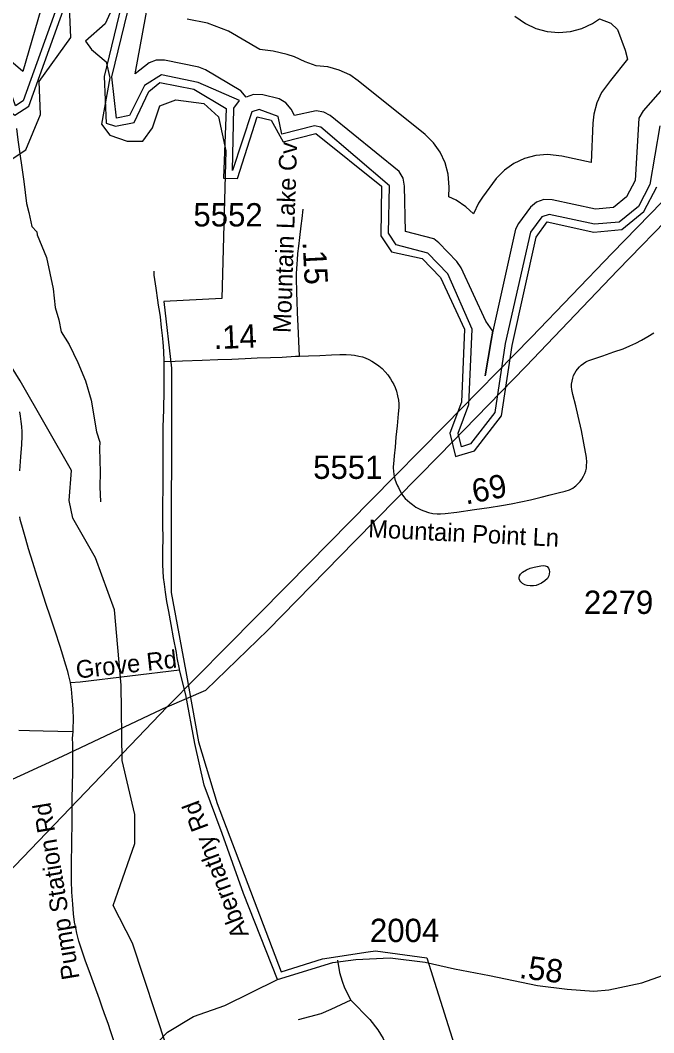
# Model space of a CAD drawing. Extents: x 1383679 to 1536984, y 460658 to 651027.
# Drawn here: x 1421687 to 1425085, y 582133 to 587562 of the extents above; entities that cross this region are included whole.
import ezdxf

# ---------------------------------------------------------------- set-up
doc = ezdxf.new("R2010")
doc.units = 0
for name, color, linetype in [('Exist Boundary Political City Limit New', 7, 'Continuous'), ('Exist Hydrographic Buffer Line', 7, 'Continuous'), ('Exist Hydrographic Lake Shore', 7, 'Continuous'), ('Exist Hydrographic Misc Water Feature', 7, 'Continuous'), ('Exist Road Non-System Type 51', 7, 'Continuous'), ('Exist Road Non-System Type 51 Label', 7, 'Continuous'), ('Exist Road Secondary Mileage Hundredths English Label', 7, 'Continuous'), ('Exist Road Secondary Type 51 Attributed', 7, 'Continuous'), ('Exist Road Secondary Type 51 Label', 7, 'Continuous'), ('Exist Road Secondary Type 51 Number Label', 7, 'Continuous'), ('Exist Utilities Electrical Transmission Line', 7, 'Continuous'), ('Map Preparation Boundary City Limit Buffer Line', 7, 'Continuous')]:
    doc.layers.add(name, color=color, linetype=linetype)

msp = doc.modelspace()

# ---------------------------------------------------------------- linework, layer by layer
at = {"layer": 'Exist Boundary Political City Limit New'}
for points in [[(1421565.5, 586965.6), (1421604.8, 586867.2), (1421637.5, 586814.9), (1421716, 586867.2), (1421794.6, 587057.2), (1421788, 587234.1), (1421958.2, 587470), (1421945.1, 587758.2)], [(1422187.4, 587640.3), (1422141.5, 587542.1), (1422036.8, 587450.2), (1422069.5, 587404.4), (1422148.1, 587338.9), (1422167.8, 587253.8), (1422121.9, 587004.9), (1422167.8, 586945.9), (1422259.4, 586913.1), (1422344.4, 586913.1), (1422396.8, 586985.2), (1422436.1, 587103.1), (1422521.1, 587135.8), (1422671.8, 587116.2), (1422750.2, 587044.1), (1422789.5, 586860.7), (1422767.5, 586069.4), (1422456.6, 586053.6), (1422497.5, 585695.7), (1422496.2, 584493.2), (1422574, 584070.4), (1422642.2, 583693.6), (1422742.9, 583362.8), (1423085.4, 582460.8), (1423307.9, 582530), (1423552.5, 582566.4), (1423591.8, 582572.9), (1423868.2, 582534.4), (1424305.5, 581145.6)]]:
    msp.add_lwpolyline(points, dxfattribs=at)
at = {"layer": 'Exist Hydrographic Buffer Line'}
msp.add_line((1423089.7, 586951.3), (1423069.4, 587046.4), dxfattribs=at)
for points in [[(1423069.4, 587046.4), (1422968.7, 587084), (1422928.7, 587070.8), (1422824.4, 586756.3), (1422833.2, 587089.5), (1422862.6, 587131.1), (1422640.6, 587227.4), (1422445.1, 587268.8), (1422353.1, 587212.5), (1422272.6, 587050.8), (1422202.2, 587036.2), (1422178.5, 587258), (1422349.1, 587964.5)], [(1425145.9, 587210.7), (1425029.1, 587076.5), (1425004.5, 587036.1), (1424984.5, 586702), (1424939.3, 586614.7), (1424868.3, 586557.4), (1424772.9, 586548.9), (1424540.7, 586599.3), (1424494.5, 586600.1), (1424455.3, 586585.9), (1424423.3, 586559.1), (1424359.3, 586471.8), (1424343.5, 586442.2), (1424221.2, 585895), (1424212.8, 585845), (1424181.1, 585655.5), (1424212.8, 585845), (1424221.2, 585895), (1424184.1, 585947.7), (1424052.3, 586235.1), (1424029.2, 586268.8), (1423931.2, 586369.2), (1423905.2, 586389.3), (1423752.6, 586428.4), (1423747.3, 586671.6), (1423740.1, 586714.9), (1423719.3, 586751), (1423349.4, 587050.3), (1423315.3, 587069.4), (1423274.3, 587076.6), (1423158.4, 587050.5), (1423139.4, 587085), (1423111.4, 587119.1), (1423075.3, 587139.9), (1422987.2, 587161.8), (1422938.5, 587163.2), (1422899.4, 587149), (1422870.3, 587183), (1422681.2, 587296.4), (1422643.8, 587310.7), (1422460.8, 587347.2), (1422416.5, 587347.7), (1422377.3, 587333.5), (1422302.6, 587274.5), (1422426.9, 587945.8)], [(1421813.7, 587676), (1421700.2, 587286.9), (1421648.4, 587332.3), (1421608.2, 587361.6), (1421559.1, 587382.2), (1421304.8, 587354.6), (1421042.1, 587257.3), (1421068.5, 587394.5), (1421098.6, 587433.2), (1421150.5, 587465.1), (1421317.2, 587484.4), (1421363.3, 587499.7), (1421528.3, 587646.8)], [(1421890.1, 587652.2), (1421702.3, 587129.1), (1421661.4, 587103.4), (1421645.2, 587149.8), (1421610.5, 587248.7), (1421561.6, 587296.5), (1421315.1, 587275.3), (1421040.9, 587162.3), (1420984.7, 587203.9), (1420989, 587422.6), (1421044.4, 587493.7), (1421123.7, 587542.5), (1421308, 587563.9)], [(1424944.1, 587352.6), (1424852.9, 587239.4), (1424805.5, 587175), (1424779, 587118.2), (1424762.8, 587057.6), (1424757.6, 587010.6), (1424748.5, 586799.8), (1424591.6, 586833.8), (1424515.3, 586842), (1424452.7, 586836.5), (1424392.1, 586820.3), (1424335.2, 586793.8), (1424283.9, 586757.8), (1424239.5, 586713.4), (1424165.5, 586613.3), (1424144.5, 586581.1), (1424118, 586524.3), (1424076.7, 586561.2), (1424025.3, 586597.2), (1423986.2, 586615.4), (1423987.3, 586667), (1423981.8, 586736.3), (1423965.6, 586797), (1423939.1, 586853.8), (1423903.1, 586905.3), (1423858.7, 586949.6), (1423499.3, 587237.6), (1423454.3, 587268.4), (1423397.4, 587294.9), (1423336.8, 587311.2), (1423274.3, 587316.6), (1423214.3, 587338.9), (1423157.4, 587365.4), (1423117.8, 587377.3), (1423042.9, 587395.2), (1422971.3, 587404), (1422803, 587503.1), (1422690.8, 587546), (1422582.5, 587567.6)], [(1424340.3, 587584.3), (1424396.2, 587544.3), (1424453.1, 587517.8), (1424513.7, 587501.5), (1424576.3, 587496.1), (1424638.8, 587501.5), (1424699.4, 587517.8), (1424756.3, 587544.3), (1424794.5, 587569.7), (1424854.9, 587545.7), (1424890.6, 587512.8), (1424931.6, 587402.1), (1424944.1, 587352.6)], [(1425117.3, 586995.1), (1425063.7, 586680.9), (1425002.6, 586563), (1424899.6, 586479.9), (1424767.9, 586468.1), (1424523.8, 586521.1), (1424484.6, 586507.7), (1424424, 586424.7), (1424288.3, 585828.1), (1424232.3, 585459.3), (1424101.5, 585290.2), (1424053, 585275.4), (1424035.1, 585347.8), (1424092.9, 585502.4), (1424111.3, 585905), (1423979.6, 586201.7), (1423873.9, 586313.3), (1423703.7, 586357.2), (1423662.5, 586419.7), (1423667.3, 586673.1), (1423299.3, 586987.8), (1423264.3, 586995.3), (1423089.7, 586951.3)]]:
    msp.add_lwpolyline(points, dxfattribs=at)
at = {"layer": 'Exist Hydrographic Lake Shore'}
for points in [[(1422308.3, 587972.2), (1422136.3, 587260.1), (1422148.3, 587010.4), (1422197.3, 586993), (1422298.3, 587014), (1422376.3, 587179.8), (1422435.3, 587227.8), (1422618.3, 587191.3), (1422791.3, 587089.4), (1422776.3, 586715.5), (1422851.3, 586714), (1422957.4, 587043.3), (1423032.3, 587025.4), (1423096.3, 586909.2), (1423272.3, 586954.9), (1423625.3, 586672.2), (1423620.3, 586406.4), (1423677.3, 586319.9), (1423843.3, 586283.7), (1423941.3, 586183.3), (1424069.4, 585905), (1424053.4, 585514.7), (1423991.3, 585348.5), (1424022.3, 585223.2), (1424123.3, 585254), (1424268.4, 585441.4), (1424325.4, 585817.8), (1424454.3, 586399.4), (1424513.3, 586480.3), (1424763.3, 586426.1), (1424913.3, 586439.4), (1425032.3, 586535.5), (1425101.3, 586668.7)], [(1421108.3, 587579.5), (1421015.3, 587522.3), (1420947.3, 587435), (1420942.3, 587182.3), (1421033.4, 587114.9), (1421318.3, 587233.9), (1421536.3, 587262.3), (1421569.4, 587238.7), (1421599.3, 587096.9), (1421657.3, 587053.1), (1421733.3, 587100.8), (1421926.4, 587638.5)]]:
    msp.add_lwpolyline(points, dxfattribs=at)
at = {"layer": 'Exist Hydrographic Misc Water Feature'}
for points in [[(1421667.2, 586981.5), (1421673.1, 586921.1), (1421706, 586696.4), (1421719.3, 586580.1), (1421733.2, 586530.2), (1421748.5, 586455.5), (1421775.9, 586426.9), (1421777.5, 586410.9), (1421826.7, 586289.7), (1421862.9, 586121), (1421873.1, 586021.8), (1421893.2, 585956.3), (1421905.8, 585892), (1421948.2, 585823.1), (1421996, 585726), (1422035.8, 585629.1), (1422067.5, 585524.4), (1422095.7, 585355.8), (1422114.4, 585299.4), (1422111.7, 585267.5), (1422114.7, 585139.5), (1422113, 585059.5), (1422117.1, 584979.5)], [(1424381.7, 584602.6), (1424402, 584615.1), (1424422.4, 584623.4), (1424444.1, 584629.7), (1424479.6, 584636.8), (1424492.9, 584638), (1424503.3, 584636.3), (1424512.5, 584632.5), (1424520.6, 584624.3), (1424524.5, 584615.9), (1424525.5, 584604.8), (1424524.7, 584593.4), (1424522, 584582.7), (1424514.5, 584569.3), (1424501.2, 584556.6), (1424483.2, 584544.3), (1424466.4, 584535.7), (1424454, 584531.4), (1424440.4, 584528.9), (1424422.6, 584529.2), (1424405.7, 584531.1), (1424393.4, 584534.6), (1424381.2, 584541.7), (1424372.5, 584550.4), (1424366.7, 584557.9), (1424363.8, 584566.9), (1424363.6, 584574.6), (1424365, 584582.9), (1424370.7, 584592.3), (1424381.7, 584602.6)]]:
    msp.add_lwpolyline(points, dxfattribs=at)
at = {"layer": 'Exist Road Non-System Type 51'}
for points in [[(1422458.7, 585732.6), (1422456.3, 585786.7), (1422453, 585835.9), (1422449.6, 585872), (1422444.6, 585914.2), (1422438.1, 585971.2), (1422435.1, 585994.5), (1422429.1, 586033.8), (1422424.5, 586060.2), (1422415.2, 586125.2), (1422408.5, 586171.5), (1422405.3, 586195.3), (1422404.1, 586216.4)], [(1422541.5, 584078.9), (1422540.6, 584083.4), (1422528.9, 584143.9), (1422524.3, 584172.4), (1422508.9, 584251.5), (1422496.1, 584321.8), (1422483, 584391.9), (1422472.8, 584446.2), (1422465, 584495.1), (1422459.7, 584537.9), (1422455.9, 584573.7), (1422453.5, 584607.6), (1422452, 584642.1), (1422452, 584674.4), (1422452.2, 584716.8), (1422452.4, 584786.6), (1422451.7, 584852), (1422451.4, 584953.9), (1422453.3, 585066), (1422452.9, 585092.1), (1422453.3, 585132.4), (1422452.7, 585171), (1422452.4, 585219.7), (1422453.2, 585291.5), (1422454, 585381), (1422456, 585472.5), (1422459, 585578.4), (1422459.3, 585667.4), (1422458.9, 585728.8), (1422458.7, 585732.6)], [(1421684.9, 585145.7), (1421689.6, 585221.4), (1421694.7, 585287.5), (1421696.3, 585331.4), (1421696.2, 585354.5), (1421694.9, 585383.2), (1421692.4, 585410.3), (1421688, 585438.9), (1421683.9, 585462.8)], [(1421956.4, 584010.5), (1421945.2, 584054.9), (1421941, 584070.6), (1421929.8, 584109.1), (1421914.9, 584158.3), (1421899.9, 584204.8), (1421873.9, 584286.7), (1421849.3, 584360.8), (1421824.1, 584434.9), (1421800.6, 584507.7), (1421777.6, 584579.1), (1421753.9, 584654.9), (1421731.4, 584728.3), (1421716.2, 584779.9), (1421702.1, 584830.1), (1421686.7, 584885.1), (1421683.8, 584898.7)], [(1421956.4, 584010.5), (1422007.3, 584015.4), (1422541.5, 584078.9)], [(1423065.8, 582418), (1422883.9, 582879.5), (1422768.9, 583201.8), (1422672.6, 583460.7), (1422622.4, 583683.9), (1422575.3, 583944.8), (1422541.5, 584078.9)], [(1421969.6, 583747.4), (1421970.4, 583762.2), (1421971.4, 583813.3), (1421969.6, 583869.8), (1421965.7, 583931.7), (1421960.8, 583975.6), (1421956.4, 584010.5)], [(1421969.6, 583747.4), (1421889, 583749.1), (1421809.9, 583750.9), (1421736.6, 583751.9), (1421678.7, 583753.7)], [(1422209.6, 582025.4), (1422173, 582137.9), (1422157.5, 582182.3), (1422143.5, 582220.1), (1422128.1, 582264.9), (1422111.1, 582313.7), (1422084.8, 582386.7), (1422063, 582446.2), (1422034.9, 582523.3), (1422012.9, 582587.7), (1422001.7, 582624.3), (1421990.8, 582666.5), (1421983.9, 582696.7), (1421978.3, 582726.9), (1421973, 582770.5), (1421968.4, 582822.8), (1421964.1, 582886.7), (1421961.5, 582947.7), (1421962.1, 583041.1), (1421963.7, 583148.4), (1421965.7, 583269.2), (1421965.8, 583388.9), (1421968.8, 583530.7), (1421969.5, 583633.9), (1421968, 583675.7), (1421968, 583681.3), (1421967.7, 583712.4), (1421969.6, 583747.4)], [(1423388, 582522.8), (1423399.6, 582457.1), (1423413.1, 582410.7), (1423426.6, 582374), (1423459.4, 582308.3)], [(1423459.4, 582308.3), (1423353.2, 582258), (1423299.1, 582234.8), (1423177.5, 582202)], [(1423459.4, 582308.3), (1423561.8, 582203.9), (1423604.3, 582149.8), (1423633.2, 582103.4), (1423648.7, 582064.7)]]:
    msp.add_lwpolyline(points, dxfattribs=at)
at = {"layer": 'Exist Road Secondary Type 51 Attributed'}
for points in [[(1423185.2, 585761.1), (1423180.2, 585841), (1423176.6, 585922.8), (1423173.6, 585993.8), (1423171.5, 586057.7), (1423170.4, 586098.2), (1423169.8, 586126.8), (1423168.9, 586155.9), (1423168.3, 586178.1), (1423168.5, 586204.6), (1423169.7, 586229.3), (1423171.6, 586255.1), (1423173.2, 586277.9), (1423176.5, 586310.9), (1423180.6, 586350.3), (1423186.6, 586397.7), (1423194.3, 586459.1), (1423198.3, 586498.1), (1423203.4, 586548)], [(1423703.8, 585081.4), (1423710.7, 585066), (1423715, 585056.3), (1423725.6, 585034), (1423733.2, 585021.4), (1423743.2, 585007.9), (1423751.7, 584998.4), (1423764.5, 584986.2), (1423776.7, 584975.8), (1423790, 584965), (1423809.3, 584951.6), (1423827.1, 584941.8), (1423836.9, 584937.3), (1423852.3, 584931.4), (1423877.3, 584923.4), (1423900.6, 584917.9), (1423922.3, 584915.7), (1423941.6, 584915.4), (1423965.4, 584916.6), (1424028.1, 584924.4), (1424123.5, 584938.4), (1424202.7, 584950.1), (1424268.3, 584959.5), (1424319.9, 584968.9), (1424372.2, 584978.9), (1424423.7, 584990.8), (1424481.2, 585005.1), (1424529.4, 585017.5), (1424572.4, 585027.5), (1424609.9, 585037), (1424632.5, 585044.3), (1424643.8, 585049), (1424650.8, 585053), (1424659.9, 585059.3), (1424667.3, 585066), (1424670.3, 585068.5), (1424681.5, 585079.5), (1424690.4, 585089.3), (1424699.3, 585101.1), (1424708.4, 585117.3), (1424715.5, 585131.2), (1424720, 585146.2), (1424723.4, 585159.6), (1424724.8, 585175.2), (1424726.2, 585192), (1424723.7, 585217.6), (1424710.6, 585294.3), (1424698.1, 585361.4), (1424679.6, 585439.6), (1424666.9, 585494.2), (1424651.2, 585555.3), (1424645.6, 585581.7), (1424644.2, 585596.2), (1424644.6, 585610.8), (1424646.8, 585626.5), (1424650.5, 585642.7), (1424654.9, 585656.3), (1424661.9, 585670.3), (1424669.2, 585681.6), (1424676.5, 585691.6), (1424686.2, 585703.3), (1424696.5, 585713.2), (1424708.2, 585721.9), (1424720.1, 585729.9), (1424728.1, 585734.2), (1424737.1, 585738.2), (1424747, 585741.8), (1424763.8, 585746.9), (1424812, 585762.4), (1424871.2, 585783.2), (1424920.5, 585800.9), (1424957.1, 585816), (1424989.1, 585831.1), (1425018.6, 585846.6), (1425053.8, 585866.6), (1425085.7, 585885.8)], [(1422458.7, 585732.6), (1422518.1, 585733.4), (1422556.2, 585735.3), (1422662.7, 585739.8), (1422746.7, 585742.8), (1422821.4, 585745.5), (1422892.4, 585748.5), (1422958.4, 585751.2), (1423028.8, 585754), (1423091, 585755.9), (1423163, 585760.5), (1423185.2, 585761.1)], [(1423185.2, 585761.1), (1423232.1, 585762.4), (1423293.2, 585764.8), (1423356.7, 585767.5), (1423401.5, 585769), (1423434.3, 585769.6), (1423461.5, 585768.2), (1423479.3, 585765.7), (1423503.2, 585761), (1423522.8, 585756.4), (1423537.6, 585751), (1423556.4, 585742.9), (1423573.2, 585734.4), (1423593, 585721.9), (1423610.1, 585709.1), (1423627.8, 585693.8), (1423644.7, 585677.1), (1423657.9, 585660.8), (1423673.2, 585639), (1423682.5, 585623.1), (1423690.5, 585608.5), (1423697.5, 585592.8), (1423704.5, 585572.2), (1423710.6, 585548.3), (1423715.1, 585524), (1423716.9, 585504.7), (1423716.7, 585484.9), (1423714.7, 585452.1), (1423708.3, 585386.5), (1423702.1, 585327), (1423697, 585272.8), (1423692.1, 585226.1), (1423688.1, 585180.9), (1423687.9, 585170), (1423687.5, 585161.9), (1423688.2, 585143.3), (1423690.5, 585126.9), (1423696.5, 585102), (1423703.8, 585081.4)], [(1423065.8, 582418), (1423363.6, 582510.4), (1423487.3, 582525.2), (1423670.2, 582535.1), (1423858.9, 582511.1), (1424016.4, 582475.7), (1424204.4, 582441.1), (1424461.5, 582386.6), (1424619.8, 582366.8), (1424763.2, 582356.9), (1424843.2, 582363.3), (1425020.4, 582401.5), (1425193.5, 582460.9), (1425416, 582530.2), (1425717.5, 582595.9), (1426056.2, 582647.9)], [(1419867.5, 579166.1), (1420852.2, 580310.4), (1421750.2, 581349.3), (1422259.6, 581913.7), (1422477.2, 582136.5), (1422615.7, 582220.6), (1422783.9, 582280), (1423065.8, 582418)]]:
    msp.add_lwpolyline(points, dxfattribs=at)
at = {"layer": 'Exist Utilities Electrical Transmission Line'}
for points in [[(1422474.9, 583881.4), (1422682.6, 583969.9), (1423014.1, 584292.4), (1423482.3, 584768.4), (1423934.2, 585228.9), (1424398.4, 585705.2), (1424893.2, 586220.9), (1425532.4, 586880.3), (1425931.3, 587285.5), (1426440.2, 587803.1)], [(1426096, 587566.9), (1425717.5, 587181.2), (1425330.9, 586793.8), (1424862.6, 586313.6), (1424429, 585862.9), (1423962.7, 585386.6), (1423567.9, 584987.2), (1423120.2, 584532.6), (1422792.5, 584202), (1422474.9, 583881.4)], [(1422472.6, 582056.7), (1422289.1, 582614.4), (1422185.1, 582816.1), (1422209.6, 582887.3), (1422301.3, 583148.3), (1422301.3, 583302.6), (1422234.1, 583593.3), (1422228, 583996.7), (1422191.3, 584400.1), (1422090.3, 584679), (1421968, 584892.6), (1421949.7, 584987.5), (1421961.9, 585147.7), (1421686.7, 585628.2), (1421350.3, 586168.1)], [(1422474.9, 583881.4), (1421912.3, 583615), (1420942.7, 583169.5), (1420224.9, 582839.8), (1419408.4, 582463.9), (1418727, 582145.4), (1418085.8, 581852.4), (1417682.9, 581675.4)], [(1422474.9, 583881.4), (1422080, 583468), (1421530.3, 582897.2), (1420899.3, 582255.8), (1420172.6, 581521.8), (1419642.6, 580978.4), (1419181.3, 580510.3), (1418993.8, 580309.6)]]:
    msp.add_lwpolyline(points, dxfattribs=at)
at = {"layer": 'Map Preparation Boundary City Limit Buffer Line'}
for points in [[(1421565.5, 586965.6), (1421604.8, 586867.2), (1421637.5, 586814.9), (1421716, 586867.2), (1421794.6, 587057.2), (1421788, 587234.1), (1421958.2, 587470), (1421945.1, 587758.2)], [(1422187.4, 587640.3), (1422141.5, 587542.1), (1422036.8, 587450.2), (1422069.5, 587404.4), (1422148.1, 587338.9), (1422167.8, 587253.8), (1422121.9, 587004.9), (1422167.8, 586945.9), (1422259.4, 586913.1), (1422344.4, 586913.1), (1422396.8, 586985.2), (1422436.1, 587103.1), (1422521.1, 587135.8), (1422671.8, 587116.2), (1422750.2, 587044.1), (1422789.5, 586860.7), (1422767.5, 586069.4), (1422456.6, 586053.6), (1422497.5, 585695.7), (1422496.2, 584493.2), (1422574, 584070.4), (1422642.2, 583693.6), (1422742.9, 583362.8), (1423085.4, 582460.8), (1423307.9, 582530), (1423552.5, 582566.4), (1423591.8, 582572.9), (1423868.2, 582534.4), (1424305.5, 581145.6)]]:
    msp.add_lwpolyline(points, dxfattribs=at)

# ---------------------------------------------------------------- texts
at = {"layer": 'Exist Road Non-System Type 51 Label'}
for s, rotation, p in [('Grove Rd', 6.2867, (1421990.5, 584032)), ('Pump Station Rd', 99.4489, (1422005.1, 582425.9)), ('Abernathy Rd', 110.5246, (1422914, 582658.8))]:
    msp.add_text(s, height=95, rotation=rotation, dxfattribs=at).set_placement(p)
at = {"layer": 'Exist Road Secondary Mileage Hundredths English Label'}
for s, rotation, p in [('.15', 272.9938, (1423201.1, 586373)), ('.14', 2.2749, (1422725.6, 585797.9)), ('.69', 10.9841, (1424077, 584964.7)), ('.58', 352.8679, (1424359.6, 582427.3))]:
    msp.add_text(s, height=125, rotation=rotation, dxfattribs=at).set_placement(p)
at = {"layer": 'Exist Road Secondary Type 51 Label'}
for s, rotation, p in [('Mountain Lake Cv', 88.0326, (1423137.5, 585883.8)), ('Mountain Point Ln', 357.1591, (1423551.7, 584789.6)), ('Abernathy Rd', 110.5246, (1422914, 582658.8))]:
    msp.add_text(s, height=95, rotation=rotation, dxfattribs=at).set_placement(p)
at = {"layer": 'Exist Road Secondary Type 51 Number Label'}
for s, p in [('5552', (1422615.3, 586456.1)), ('5551', (1423257.9, 585102.8)), ('2279', (1424710.4, 584378.7)), ('2004', (1423562.4, 582619.7))]:
    msp.add_text(s, height=125, dxfattribs=at).set_placement(p)

doc.saveas('drawing.dxf')
